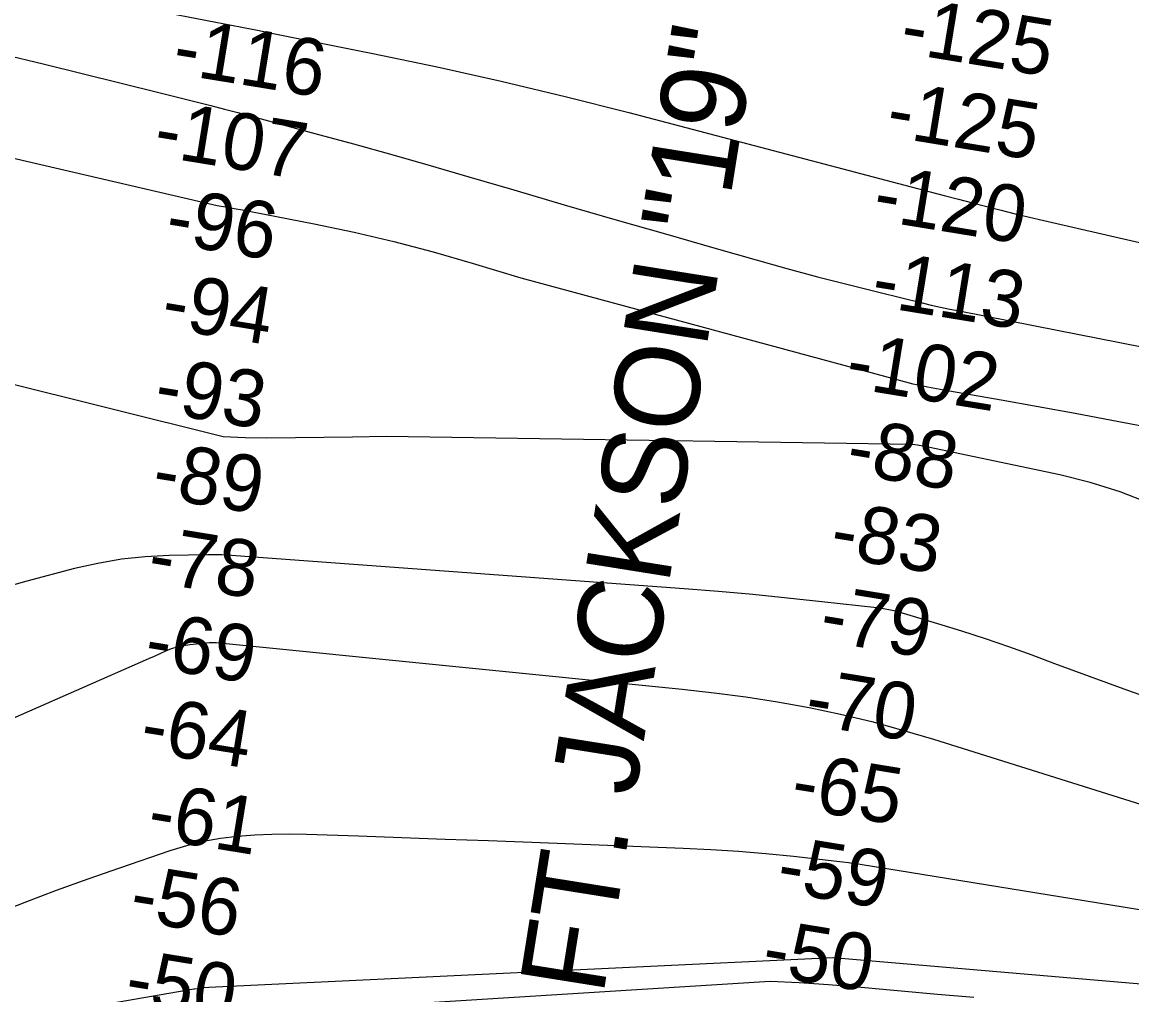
# Model space of a CAD drawing. Extents: x 3855477 to 3893699, y 299188 to 325115.
# Drawn here: x 3880980 to 3882289, y 318147 to 319294 of the extents above; entities that cross this region are included whole.
import ezdxf

# ---------------------------------------------------------------- set-up
doc = ezdxf.new("R2010")
doc.units = 0
for name, color, linetype in [('V-CHAN-NAID', 7, 'Continuous'), ('V-RIVR-RANG', 7, 'Continuous'), ('V-TOPO-DPTH', 7, 'Continuous'), ('V-TOPO-MAJR', 7, 'Continuous'), ('V-TOPO-MINR', 7, 'Continuous')]:
    doc.layers.add(name, color=color, linetype=linetype)

msp = doc.modelspace()

# ---------------------------------------------------------------- linework, layer by layer
at = {"layer": 'V-TOPO-DPTH'}
msp.add_lwpolyline([(3881182.6, 318120.8), (3881862.2, 318163.2), (3881896.5, 318161.4), (3881930.9, 318159.3), (3881965.2, 318156.6), (3881999.4, 318153.5), (3882016.6, 318151.8), (3882059.5, 318147.9), (3882102.4, 318144.1)], dxfattribs=at)
msp.add_lwpolyline([(3881182.6, 318120.8), (3881862.2, 318163.2), (3881896.5, 318161.4), (3881930.9, 318159.3), (3881965.2, 318156.6), (3881999.4, 318153.5), (3882016.6, 318151.8), (3882059.5, 318147.9), (3882102.4, 318144.1)], dxfattribs=at)
at = {"layer": 'V-TOPO-MAJR'}
for points in [[(3880725.5, 319190.7), (3881209.7, 319077.9), (3881219.7, 319076.4), (3881229.7, 319074.7), (3881239.7, 319073), (3881249.6, 319071.1), (3881324.2, 319056.4), (3881371.2, 319046.5), (3881418, 319035.6), (3881464.5, 319023.3), (3881510.7, 319010.2), (3881568.2, 318992.9), (3882030.5, 318867.7), (3882039.1, 318866), (3882047.7, 318864.3), (3882056.3, 318862.8), (3882064.9, 318861.2), (3882134.9, 318848.9), (3882178.4, 318841.1), (3882222, 318833.2), (3882265.5, 318825), (3882309, 318816.7)], [(3880848.2, 318096.3), (3881182.1, 318154), (3881183.1, 318154.2), (3881186.3, 318154.7), (3881191.2, 318155.4), (3881191.7, 318155.5), (3881936, 318190.9), (3881936, 318190.9), (3881936.2, 318190.9), (3881936.5, 318190.9), (3881936.6, 318190.9), (3882690.4, 318126.4)]]:
    msp.add_lwpolyline(points, dxfattribs=at)
at = {"layer": 'V-TOPO-MINR'}
for points in [[(3880966.1, 319343.8), (3881020.9, 319331.8), (3881075.8, 319320.4), (3881130.8, 319309.4), (3881208, 319294.3), (3881224.5, 319291.1), (3881240.9, 319287.9), (3881257.4, 319284.7), (3881273.8, 319281.4), (3881393.2, 319257.5), (3881469.1, 319241.6), (3881544.9, 319224.8), (3881620.3, 319206.7), (3881695.5, 319187.7), (3882050.9, 319094.3), (3882067.6, 319089.9), (3882084.4, 319085.5), (3882101.1, 319081.2), (3882117.8, 319076.8), (3882134.6, 319072.5), (3882151.3, 319068.3), (3882168.1, 319064.2), (3882185, 319060.3), (3882881.4, 318900.3)], [(3880958.4, 319256.3), (3881004.4, 319245.1), (3881050.4, 319233.9), (3881096.4, 319222.5), (3881142.3, 319211), (3881202.2, 319195.9), (3881218.2, 319191.9), (3881234.1, 319187.7), (3881250, 319183.5), (3881265.9, 319179.3), (3881325.1, 319163.2), (3881370.6, 319150.7), (3881415.9, 319138.1), (3881461.2, 319125.1), (3881506.5, 319112), (3881559.7, 319096.4), (3881619.3, 319079), (3881679, 319061.6), (3881738.6, 319044.5), (3881798.3, 319027.4), (3881845.7, 319013.9), (3881881.8, 319003.9), (3881917.9, 318994.1), (3881954.2, 318984.8), (3881990.5, 318975.7), (3882041.4, 318963.3), (3882052.3, 318960.7), (3882063.3, 318958.3), (3882074.3, 318955.9), (3882085.3, 318953.7), (3882202.8, 318930.7), (3882272.6, 318917), (3882342.3, 318903.3)], [(3882309.3, 318726.8), (3882275, 318740.4), (3882239.8, 318751.3), (3882203.8, 318760.3), (3882048.8, 318792.9), (3882042.5, 318794.1), (3882036.2, 318795.3), (3882029.9, 318796.3), (3881409.3, 318805.8), (3881369.2, 318804.9), (3881268.4, 318803.8), (3881242.6, 318804.2), (3881216.8, 318805.3), (3880817.4, 318904.8)], [(3882320.7, 318493), (3882279.7, 318507.6), (3882238.8, 318522.5), (3882198, 318537.5), (3882171.3, 318547.5), (3882143.7, 318557.4), (3882116.1, 318567), (3882088.2, 318576), (3882060.2, 318584.7), (3882019.7, 318596.9), (3882011.9, 318599), (3882004, 318600.9), (3881996, 318602.3), (3881988, 318603.4), (3881923, 318610.7), (3881882.5, 318615.1), (3881841.9, 318619.1), (3881801.2, 318622.7), (3881760.6, 318625.9), (3881221, 318665.6), (3881215.4, 318665.9), (3881209.8, 318666.2), (3881204.2, 318666.2), (3881198.6, 318666.2), (3881153, 318665.3), (3881124.8, 318663.8), (3881096.7, 318660.9), (3881068.9, 318656), (3881041.3, 318649.8), (3880985.3, 318635), (3880960, 318627.9)], [(3880903.2, 318444.5), (3881129.1, 318543.6), (3881135.7, 318546.7), (3881142.5, 318549.7), (3881149.2, 318552.8), (3881156, 318555.5), (3881163, 318557.7), (3881170.1, 318559.2), (3881177.4, 318560.3), (3881197, 318562.3), (3881200.8, 318562.5), (3881204.6, 318562.7), (3881208.5, 318562.6), (3881212.3, 318562.3), (3881758.5, 318507.7), (3881796.1, 318503.4), (3881833.6, 318498.4), (3881870.9, 318492.5), (3881908.2, 318485.8), (3881945.2, 318478), (3881982, 318469.3), (3882018.5, 318459.4), (3882054.8, 318448.7), (3882389.4, 318343.7)], [(3880946.5, 318242.1), (3880983.3, 318256.5), (3881020.3, 318270.5), (3881057.5, 318283.9), (3881094.9, 318297), (3881154.4, 318317.4), (3881173.9, 318323.3), (3881193.5, 318328.2), (3881213.5, 318331.7), (3881233.7, 318334.2), (3881254, 318335.7), (3881274.3, 318336.6), (3881294.7, 318336.8), (3881315.1, 318336.5), (3881376.5, 318334.4), (3881427.6, 318332.6), (3881478.6, 318330.8), (3881529.7, 318328.9), (3881580.8, 318327), (3881759.5, 318320.2), (3881792.1, 318318.6), (3881824.7, 318316.5), (3881857.2, 318313.7), (3881889.7, 318310.5), (3881940.9, 318304.7), (3881947.8, 318303.9), (3881954.6, 318303), (3881961.4, 318302), (3881968.3, 318301), (3882664.1, 318188.4)], [(3881182.6, 318120.8), (3881862.2, 318163.2), (3881896.5, 318161.4), (3881930.9, 318159.3), (3881965.2, 318156.6), (3881999.4, 318153.5), (3882016.6, 318151.8), (3882059.5, 318147.9), (3882102.4, 318144.1)]]:
    msp.add_lwpolyline(points, dxfattribs=at)

# ---------------------------------------------------------------- texts
at = {"layer": 'V-CHAN-NAID'}
msp.add_text('FT. JACKSON "19" (19.2)', height=100, rotation=80.938, dxfattribs=at).set_placement((3881665.1, 318145.1))
at = {"layer": 'V-RIVR-RANG'}
for s, p in [('-125', (3882013.5, 319258.9)), ('-116', (3881155, 319234.3)), ('-125', (3881997.1, 319160.3)), ('-107', (3881132.8, 319137.2)), ('-120', (3881981.5, 319061.5)), ('-96', (3881146.5, 319034.3)), ('-113', (3881979.5, 318960.5)), ('-94', (3881141.8, 318934.4)), ('-102', (3881949.1, 318864.1)), ('-93', (3881133.4, 318835.1)), ('-88', (3881949.9, 318762.7)), ('-89', (3881130.8, 318734.8)), ('-83', (3881930.9, 318664.4)), ('-78', (3881125.5, 318635)), ('-79', (3881918.5, 318565.2)), ('-69', (3881121.8, 318534.9)), ('-70', (3881901.1, 318466.7)), ('-64', (3881116.8, 318435)), ('-65', (3881884.5, 318368.1)), ('-61', (3881125.3, 318332.9)), ('-59', (3881867.8, 318269.5)), ('-56', (3881104.5, 318235.6)), ('-50', (3881850.4, 318171)), ('-50', (3881098.7, 318135.9))]:
    msp.add_text(s, height=67, rotation=350.7269, dxfattribs=at).set_placement(p)

doc.saveas('drawing.dxf')
